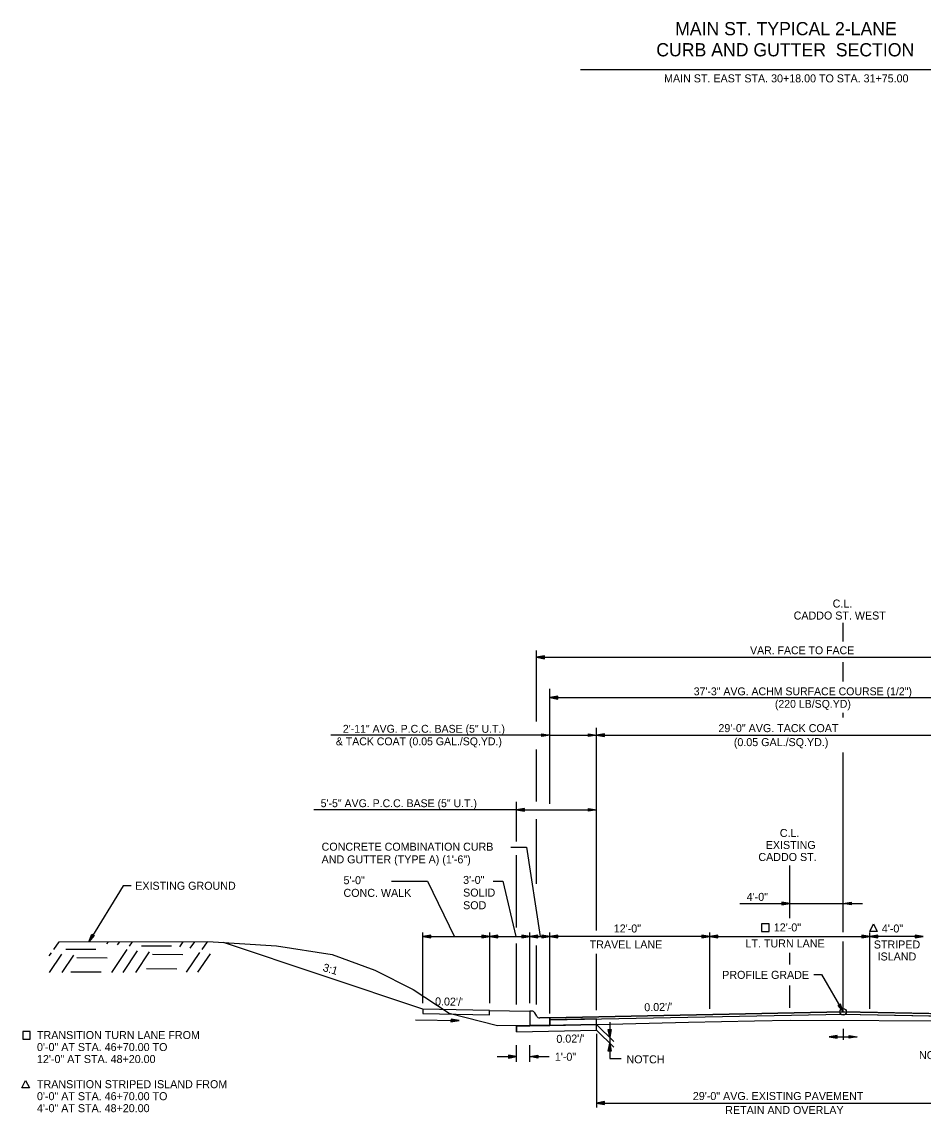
# Model space of a CAD drawing. Extents: x 1001270 to 1003428, y 1840152 to 1842912.
# Drawn here: x 1001289 to 1001356.6, y 1840216.2 to 1840298.1 of the extents above; entities that cross this region are included whole.
import ezdxf

# ---------------------------------------------------------------- set-up
doc = ezdxf.new("R2010")
doc.units = 0
for name, color, linetype in [('19', 7, 'Continuous'), ('20', 7, 'Continuous'), ('8', 7, 'Continuous')]:
    doc.layers.add(name, color=color, linetype=linetype)

# ---------------------------------------------------------------- blocks, each defined once
blk = doc.blocks.new('TM')
at = {"layer": '8'}
for p, q in [((-120.309, 21.181), (-119.787, -20.829)), ((0, 0), (-120.309, 21.181)), ((-31.382, 2.945), (-120.176, 10.512)), ((-119.787, -20.829), (0, 0)), ((-119.911, -10.826), (-31.307, -3.057))]:
    blk.add_line(p, q, dxfattribs=at)

msp = doc.modelspace()

# ---------------------------------------------------------------- linework, layer by layer
at = {"layer": '19'}
for p, q in [((1001330.87, 1840294.519), (1001364.11, 1840294.519)), ((1001332.9, 1840294.519), (1001362.633, 1840294.519)), ((1001350.565, 1840251.634), (1001350.565, 1840253.026)), ((1001327.566, 1840245.631), (1001327.566, 1840250.946)), ((1001328.166, 1840250.549), (1001327.566, 1840250.444)), ((1001327.566, 1840250.444), (1001369.566, 1840250.444)), ((1001327.566, 1840250.444), (1001328.166, 1840250.339)), ((1001328.166, 1840250.494), (1001327.726, 1840250.459)), ((1001327.726, 1840250.429), (1001328.166, 1840250.389)), ((1001328.166, 1840250.339), (1001328.166, 1840250.549)), ((1001350.565, 1840248.629), (1001350.565, 1840250.074)), ((1001328.565, 1840239.443), (1001328.565, 1840248.068)), ((1001328.565, 1840247.417), (1001368.565, 1840247.417)), ((1001329.166, 1840247.522), (1001328.566, 1840247.417)), ((1001328.566, 1840247.417), (1001329.166, 1840247.312)), ((1001329.166, 1840247.467), (1001328.726, 1840247.432)), ((1001328.726, 1840247.402), (1001329.166, 1840247.362)), ((1001329.166, 1840247.312), (1001329.166, 1840247.522)), ((1001350.565, 1840245.935), (1001350.565, 1840246.271)), ((1001332.065, 1840229.95), (1001332.065, 1840245.143)), ((1001328.564, 1840244.61), (1001312.16, 1840244.61)), ((1001327.964, 1840244.505), (1001327.964, 1840244.715)), ((1001327.964, 1840244.715), (1001328.564, 1840244.61)), ((1001327.964, 1840244.66), (1001328.404, 1840244.625)), ((1001328.564, 1840244.61), (1001327.964, 1840244.505)), ((1001328.404, 1840244.595), (1001327.964, 1840244.555)), ((1001328.565, 1840244.61), (1001332.065, 1840244.61)), ((1001328.571, 1840244.609), (1001328.565, 1840244.609)), ((1001331.465, 1840244.505), (1001331.465, 1840244.715)), ((1001331.465, 1840244.715), (1001332.065, 1840244.61)), ((1001331.465, 1840244.66), (1001331.905, 1840244.625)), ((1001332.065, 1840244.61), (1001331.465, 1840244.505)), ((1001331.905, 1840244.595), (1001331.465, 1840244.555)), ((1001332.665, 1840244.715), (1001332.065, 1840244.61)), ((1001332.065, 1840244.61), (1001361.065, 1840244.61)), ((1001332.065, 1840244.61), (1001332.665, 1840244.505)), ((1001332.665, 1840244.66), (1001332.225, 1840244.625)), ((1001332.225, 1840244.595), (1001332.665, 1840244.555)), ((1001332.665, 1840244.505), (1001332.665, 1840244.715)), ((1001327.566, 1840239.632), (1001327.566, 1840243.519)), ((1001350.565, 1840229.83), (1001350.565, 1840243.306)), ((1001326.065, 1840236.625), (1001326.065, 1840239.61)), ((1001326.065, 1840239.01), (1001310.869, 1840239.01)), ((1001326.665, 1840239.115), (1001326.065, 1840239.01)), ((1001326.065, 1840239.01), (1001326.665, 1840238.905)), ((1001326.065, 1840239.01), (1001332.065, 1840239.01)), ((1001326.665, 1840239.06), (1001326.225, 1840239.025)), ((1001326.225, 1840238.995), (1001326.665, 1840238.955)), ((1001326.665, 1840238.905), (1001326.665, 1840239.115)), ((1001331.465, 1840238.905), (1001331.465, 1840239.115)), ((1001331.465, 1840239.115), (1001332.065, 1840239.01)), ((1001331.465, 1840239.06), (1001331.905, 1840239.025)), ((1001332.065, 1840239.01), (1001331.465, 1840238.905)), ((1001331.905, 1840238.995), (1001331.465, 1840238.955)), ((1001327.566, 1840233.466), (1001327.566, 1840238.307)), ((1001325.646, 1840236.199), (1001326.825, 1840236.199)), ((1001326.825, 1840236.199), (1001327.839, 1840229.507)), ((1001326.065, 1840230.181), (1001326.065, 1840235.593)), ((1001346.565, 1840230.874), (1001346.565, 1840234.824)), ((1001316.701, 1840233.664), (1001319.411, 1840233.664)), ((1001319.411, 1840233.664), (1001321.425, 1840229.493)), ((1001324.317, 1840233.664), (1001325.061, 1840233.664)), ((1001325.061, 1840233.664), (1001326.017, 1840229.507)), ((1001345.965, 1840232.083), (1001345.965, 1840231.873)), ((1001346.565, 1840231.978), (1001345.965, 1840232.083)), ((1001346.405, 1840231.993), (1001345.965, 1840232.028)), ((1001350.565, 1840231.024), (1001350.565, 1840232.423)), ((1001350.565, 1840231.978), (1001351.165, 1840232.083)), ((1001350.725, 1840231.993), (1001351.165, 1840232.028)), ((1001351.165, 1840232.083), (1001351.165, 1840231.873)), ((1001342.809, 1840231.978), (1001352.019, 1840231.978)), ((1001345.965, 1840231.873), (1001346.565, 1840231.978)), ((1001345.965, 1840231.923), (1001346.405, 1840231.963)), ((1001351.165, 1840231.873), (1001350.565, 1840231.978)), ((1001351.165, 1840231.923), (1001350.725, 1840231.963)), ((1001294.007, 1840229.112), (1001294.231, 1840229.678)), ((1001294.409, 1840229.569), (1001294.007, 1840229.112)), ((1001294.081, 1840229.253), (1001294.274, 1840229.646)), ((1001294.368, 1840229.59), (1001294.104, 1840229.241)), ((1001294.231, 1840229.678), (1001294.409, 1840229.569)), ((1001319.065, 1840224.516), (1001319.065, 1840229.807)), ((1001319.665, 1840229.612), (1001319.065, 1840229.507)), ((1001319.665, 1840229.557), (1001319.225, 1840229.522)), ((1001319.665, 1840229.402), (1001319.665, 1840229.612)), ((1001323.465, 1840229.612), (1001323.465, 1840229.402)), ((1001324.065, 1840229.507), (1001323.465, 1840229.612)), ((1001323.905, 1840229.522), (1001323.465, 1840229.557)), ((1001324.065, 1840224.516), (1001324.065, 1840229.807)), ((1001324.665, 1840229.612), (1001324.065, 1840229.507)), ((1001324.665, 1840229.557), (1001324.225, 1840229.522)), ((1001324.665, 1840229.402), (1001324.665, 1840229.612)), ((1001326.465, 1840229.612), (1001326.465, 1840229.402)), ((1001327.065, 1840229.507), (1001326.465, 1840229.612)), ((1001326.905, 1840229.522), (1001326.465, 1840229.557)), ((1001327.065, 1840224.516), (1001327.065, 1840229.807)), ((1001327.665, 1840229.612), (1001327.065, 1840229.507)), ((1001327.665, 1840229.557), (1001327.225, 1840229.522)), ((1001327.665, 1840229.402), (1001327.665, 1840229.612)), ((1001327.965, 1840229.612), (1001327.965, 1840229.402)), ((1001328.565, 1840229.507), (1001327.965, 1840229.612)), ((1001328.405, 1840229.522), (1001327.965, 1840229.557)), ((1001328.565, 1840223.738), (1001328.565, 1840229.807)), ((1001329.165, 1840229.612), (1001328.565, 1840229.507)), ((1001329.165, 1840229.557), (1001328.725, 1840229.522)), ((1001329.165, 1840229.402), (1001329.165, 1840229.612)), ((1001339.965, 1840229.612), (1001339.965, 1840229.402)), ((1001340.565, 1840229.507), (1001339.965, 1840229.612)), ((1001340.405, 1840229.522), (1001339.965, 1840229.557)), ((1001340.565, 1840224.082), (1001340.565, 1840229.807)), ((1001341.165, 1840229.612), (1001340.565, 1840229.507)), ((1001341.165, 1840229.557), (1001340.725, 1840229.522)), ((1001341.165, 1840229.402), (1001341.165, 1840229.612)), ((1001351.965, 1840229.612), (1001351.965, 1840229.402)), ((1001352.565, 1840229.507), (1001351.965, 1840229.612)), ((1001352.405, 1840229.522), (1001351.965, 1840229.557)), ((1001352.565, 1840224.082), (1001352.565, 1840229.807)), ((1001353.165, 1840229.612), (1001352.565, 1840229.507)), ((1001353.165, 1840229.557), (1001352.725, 1840229.522)), ((1001353.165, 1840229.402), (1001353.165, 1840229.612)), ((1001355.965, 1840229.612), (1001355.965, 1840229.402)), ((1001356.565, 1840229.507), (1001355.965, 1840229.612)), ((1001356.405, 1840229.522), (1001355.965, 1840229.557)), ((1001291.385, 1840228.527), (1001291.777, 1840229.11)), ((1001295.371, 1840228.961), (1001295.477, 1840229.111)), ((1001296.165, 1840228.869), (1001296.331, 1840229.113)), ((1001297.061, 1840228.777), (1001297.287, 1840229.116)), ((1001297.948, 1840228.806), (1001300.209, 1840228.795)), ((1001300.825, 1840228.721), (1001301.087, 1840229.117)), ((1001301.62, 1840228.629), (1001301.951, 1840229.118)), ((1001302.515, 1840228.537), (1001302.896, 1840229.111)), ((1001319.065, 1840224.063), (1001304.101, 1840229.051)), ((1001319.065, 1840229.507), (1001328.565, 1840229.507)), ((1001319.065, 1840229.507), (1001319.665, 1840229.402)), ((1001319.225, 1840229.492), (1001319.665, 1840229.452)), ((1001323.465, 1840229.402), (1001324.065, 1840229.507)), ((1001323.465, 1840229.452), (1001323.905, 1840229.492)), ((1001324.065, 1840229.507), (1001324.665, 1840229.402)), ((1001324.225, 1840229.492), (1001324.665, 1840229.452)), ((1001326.065, 1840224.399), (1001326.065, 1840228.979)), ((1001326.465, 1840229.402), (1001327.065, 1840229.507)), ((1001326.465, 1840229.452), (1001326.905, 1840229.492)), ((1001327.065, 1840229.507), (1001327.665, 1840229.402)), ((1001327.225, 1840229.492), (1001327.665, 1840229.452)), ((1001327.566, 1840224.399), (1001327.566, 1840228.824)), ((1001327.965, 1840229.402), (1001328.565, 1840229.507)), ((1001327.965, 1840229.452), (1001328.405, 1840229.492)), ((1001328.565, 1840229.507), (1001329.165, 1840229.402)), ((1001340.565, 1840229.507), (1001328.565, 1840229.507)), ((1001328.725, 1840229.492), (1001329.165, 1840229.452)), ((1001339.965, 1840229.402), (1001340.565, 1840229.507)), ((1001339.965, 1840229.452), (1001340.405, 1840229.492)), ((1001340.565, 1840229.507), (1001341.165, 1840229.402)), ((1001340.565, 1840229.507), (1001352.565, 1840229.507)), ((1001340.725, 1840229.492), (1001341.165, 1840229.452)), ((1001350.565, 1840223.858), (1001350.565, 1840229.126)), ((1001351.965, 1840229.402), (1001352.565, 1840229.507)), ((1001351.965, 1840229.452), (1001352.405, 1840229.492)), ((1001356.565, 1840229.507), (1001352.565, 1840229.507)), ((1001352.565, 1840229.507), (1001353.165, 1840229.402)), ((1001352.725, 1840229.492), (1001353.165, 1840229.452)), ((1001355.965, 1840229.402), (1001356.565, 1840229.507)), ((1001355.965, 1840229.452), (1001356.405, 1840229.492)), ((1001291.046, 1840228.059), (1001291.199, 1840228.284)), ((1001291.068, 1840226.81), (1001291.994, 1840228.193)), ((1001292.023, 1840226.812), (1001292.889, 1840228.1)), ((1001292.274, 1840228.566), (1001294.534, 1840228.544)), ((1001293.114, 1840227.937), (1001295.374, 1840227.915)), ((1001295.723, 1840226.814), (1001296.875, 1840228.535)), ((1001296.577, 1840226.816), (1001297.67, 1840228.443)), ((1001297.533, 1840226.818), (1001298.565, 1840228.351)), ((1001298.778, 1840228.178), (1001301.049, 1840228.165)), ((1001301.333, 1840226.819), (1001302.329, 1840228.295)), ((1001302.187, 1840226.822), (1001303.124, 1840228.203)), ((1001332.065, 1840223.974), (1001332.065, 1840228.211)), ((1001346.565, 1840227.395), (1001346.565, 1840228.29)), ((1001298.336, 1840227.108), (1001300.596, 1840227.086)), ((1001292.661, 1840226.857), (1001294.932, 1840226.845)), ((1001346.565, 1840224.151), (1001346.565, 1840225.842)), ((1001324.057, 1840223.963), (1001319.065, 1840224.063)), ((1001319.065, 1840224.063), (1001319.065, 1840223.73)), ((1001324.057, 1840223.63), (1001324.057, 1840223.963)), ((1001324.057, 1840223.963), (1001324.057, 1840223.963)), ((1001324.057, 1840223.963), (1001327.056, 1840223.903)), ((1001327.232, 1840223.903), (1001327.065, 1840223.903)), ((1001327.065, 1840223.903), (1001327.065, 1840223.569)), ((1001328.565, 1840223.418), (1001350.565, 1840223.858)), ((1001350.357, 1840224.43), (1001350.176, 1840224.325)), ((1001350.176, 1840224.325), (1001350.565, 1840223.858)), ((1001350.218, 1840224.346), (1001350.472, 1840223.99)), ((1001350.495, 1840224.001), (1001350.313, 1840224.399)), ((1001350.565, 1840223.858), (1001350.357, 1840224.43)), ((1001350.565, 1840223.858), (1001368.565, 1840223.498)), ((1001319.065, 1840223.73), (1001324.057, 1840223.63)), ((1001327.065, 1840223.569), (1001327.065, 1840223.388)), ((1001327.065, 1840223.388), (1001327.065, 1840222.795)), ((1001327.594, 1840223.527), (1001327.448, 1840223.779)), ((1001328.281, 1840223.412), (1001327.815, 1840223.403)), ((1001328.565, 1840223.418), (1001328.281, 1840223.412)), ((1001328.281, 1840223.412), (1001328.281, 1840223.412)), ((1001328.281, 1840223.412), (1001328.281, 1840223.412)), ((1001328.565, 1840223.251), (1001350.565, 1840223.691)), ((1001332.065, 1840223.321), (1001328.565, 1840223.251)), ((1001332.065, 1840222.488), (1001332.065, 1840223.321)), ((1001332.065, 1840223.237), (1001332.065, 1840223.321)), ((1001332.065, 1840222.904), (1001332.065, 1840223.237)), ((1001350.565, 1840223.691), (1001368.565, 1840223.331)), ((1001326.065, 1840222.775), (1001327.065, 1840222.795)), ((1001326.065, 1840222.368), (1001326.065, 1840222.775)), ((1001326.065, 1840222.775), (1001326.065, 1840222.368)), ((1001326.065, 1840222.368), (1001332.065, 1840222.488)), ((1001326.065, 1840222.368), (1001332.065, 1840222.488)), ((1001327.065, 1840222.795), (1001328.565, 1840222.825)), ((1001328.565, 1840222.834), (1001332.065, 1840222.904)), ((1001332.065, 1840222.904), (1001333.365, 1840221.631)), ((1001332.065, 1840222.904), (1001332.065, 1840222.904)), ((1001332.065, 1840222.488), (1001332.065, 1840222.904)), ((1001332.065, 1840222.904), (1001332.065, 1840222.904)), ((1001332.065, 1840222.488), (1001333.365, 1840221.215)), ((1001332.065, 1840222.213), (1001332.065, 1840216.692)), ((1001332.96, 1840222.525), (1001333.17, 1840222.525)), ((1001333.065, 1840221.925), (1001332.96, 1840222.525)), ((1001333.05, 1840222.085), (1001333.01, 1840222.525)), ((1001333.17, 1840222.525), (1001333.065, 1840221.925)), ((1001333.115, 1840222.525), (1001333.08, 1840222.085)), ((1001350.565, 1840222.582), (1001350.565, 1840221.759)), ((1001332.96, 1840220.909), (1001333.065, 1840221.509)), ((1001333.065, 1840221.509), (1001333.17, 1840220.909)), ((1001350.118, 1840222.09), (1001349.518, 1840221.985)), ((1001349.518, 1840221.985), (1001350.118, 1840221.88)), ((1001349.518, 1840221.985), (1001351.613, 1840221.985)), ((1001350.118, 1840222.035), (1001349.678, 1840222)), ((1001349.678, 1840221.97), (1001350.118, 1840221.93)), ((1001350.118, 1840221.88), (1001350.118, 1840222.09)), ((1001351.013, 1840221.88), (1001351.013, 1840222.09)), ((1001351.013, 1840222.09), (1001351.613, 1840221.985)), ((1001351.013, 1840222.035), (1001351.453, 1840222)), ((1001351.613, 1840221.985), (1001351.013, 1840221.88)), ((1001351.453, 1840221.97), (1001351.013, 1840221.93)), ((1001325.465, 1840220.602), (1001325.465, 1840220.392)), ((1001326.065, 1840220.497), (1001325.465, 1840220.602)), ((1001325.465, 1840220.602), (1001325.465, 1840220.392)), ((1001326.065, 1840220.497), (1001325.465, 1840220.602)), ((1001325.905, 1840220.512), (1001325.465, 1840220.547)), ((1001325.905, 1840220.512), (1001325.465, 1840220.547)), ((1001326.065, 1840220.118), (1001326.065, 1840221.357)), ((1001327.065, 1840220.118), (1001327.065, 1840221.357)), ((1001327.065, 1840220.497), (1001327.665, 1840220.602)), ((1001327.065, 1840220.497), (1001327.665, 1840220.602)), ((1001327.225, 1840220.512), (1001327.665, 1840220.547)), ((1001327.225, 1840220.512), (1001327.665, 1840220.547)), ((1001327.665, 1840220.602), (1001327.665, 1840220.392)), ((1001327.665, 1840220.602), (1001327.665, 1840220.392)), ((1001333.17, 1840220.909), (1001332.96, 1840220.909)), ((1001333.015, 1840220.909), (1001333.05, 1840221.349)), ((1001333.08, 1840221.349), (1001333.12, 1840220.909)), ((1001324.616, 1840220.497), (1001326.065, 1840220.497)), ((1001324.616, 1840220.497), (1001326.065, 1840220.497)), ((1001325.465, 1840220.392), (1001326.065, 1840220.497)), ((1001325.465, 1840220.392), (1001326.065, 1840220.497)), ((1001325.465, 1840220.442), (1001325.905, 1840220.482)), ((1001325.465, 1840220.442), (1001325.905, 1840220.482)), ((1001327.665, 1840220.392), (1001327.065, 1840220.497)), ((1001327.065, 1840220.497), (1001328.514, 1840220.497)), ((1001327.665, 1840220.392), (1001327.065, 1840220.497)), ((1001327.065, 1840220.497), (1001328.514, 1840220.497)), ((1001327.665, 1840220.442), (1001327.225, 1840220.482)), ((1001327.665, 1840220.442), (1001327.225, 1840220.482)), ((1001333.065, 1840220.345), (1001333.929, 1840220.345)), ((1001332.665, 1840217.124), (1001332.065, 1840217.019)), ((1001332.065, 1840217.019), (1001361.065, 1840217.019)), ((1001332.065, 1840217.019), (1001332.665, 1840216.914)), ((1001332.665, 1840217.069), (1001332.225, 1840217.034)), ((1001332.225, 1840217.004), (1001332.665, 1840216.964)), ((1001332.665, 1840216.914), (1001332.665, 1840217.124))]:
    msp.add_line(p, q, dxfattribs=at)
for points in [[(1001297.19, 1840233.311), (1001296.59, 1840233.311), (1001294.007, 1840229.112)], [(1001345.013, 1840229.885), (1001345.013, 1840230.445), (1001344.452, 1840230.445), (1001344.452, 1840229.885), (1001345.013, 1840229.885)], [(1001291.777, 1840229.11), (1001302.943, 1840229.121)], [(1001302.943, 1840229.121), (1001308.076, 1840228.81), (1001312.258, 1840228.16), (1001315.458, 1840226.988), (1001318.316, 1840225.539), (1001321.022, 1840223.767), (1001324.66, 1840222.838), (1001332.065, 1840222.904), (1001338.973, 1840223.085), (1001343.925, 1840223.174), (1001346.585, 1840223.234), (1001359.92, 1840223.173), (1001364.56, 1840223.108), (1001373.392, 1840222.461), (1001379.591, 1840220.668), (1001385.847, 1840220.033), (1001390.534, 1840219.987)], [(1001348.372, 1840226.667), (1001348.951, 1840226.667), (1001350.565, 1840223.858)], [(1001328.565, 1840222.825), (1001328.565, 1840223.001), (1001328.565, 1840223.251), (1001328.565, 1840223.418)], [(1001328.565, 1840223.251), (1001328.565, 1840222.834), (1001332.065, 1840222.904)], [(1001333.065, 1840223.091), (1001333.065, 1840220.345)], [(1001289.623, 1840221.81), (1001289.623, 1840222.37), (1001289.062, 1840222.37), (1001289.062, 1840221.81), (1001289.623, 1840221.81)], [(1001332.065, 1840222.904), (1001328.565, 1840222.825), (1001326.065, 1840222.775)]]:
    msp.add_lwpolyline(points, dxfattribs=at)
for points in [[(1001352.562, 1840229.891), (1001352.843, 1840230.453), (1001353.125, 1840229.891)], [(1001368.565, 1840223.498), (1001350.565, 1840223.858), (1001328.565, 1840223.418), (1001328.565, 1840223.251), (1001350.565, 1840223.691), (1001368.565, 1840223.331)], [(1001288.988, 1840218.151), (1001289.269, 1840218.714), (1001289.551, 1840218.151)]]:
    msp.add_lwpolyline(points, close=True, dxfattribs=at)
msp.add_circle((1001350.565, 1840223.858), 0.25, dxfattribs=at)
for centre, start, end in [((1001327.232, 1840223.653), 30.1619, 90), ((1001327.81, 1840223.653), 210.16348, 271.14576)]:
    msp.add_arc(centre, 0.25, start, end, dxfattribs=at)
at = {"layer": '20'}
msp.add_line((1001318.494, 1840223.264), (1001321.765, 1840223.199), dxfattribs=at)

# ---------------------------------------------------------------- block references
at = {"layer": '19', "xscale": 0.0050063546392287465, "yscale": 0.005006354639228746, "rotation": -1.1310771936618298}
msp.add_blockref('TM', (1001321.765, 1840223.196), dxfattribs=at)

# ---------------------------------------------------------------- texts
at = {"layer": '19'}
for s, height, rotation, p in [('MAIN ST. TYPICAL 2-LANE', 0.98999, 359.99538, (1001337.966, 1840297.093)), (' CURB AND GUTTER  SECTION', 0.98999, 359.99538, (1001336.188, 1840295.509)), ('MAIN ST. EAST STA. 30+18.00 TO STA. 31+75.00', 0.6, 359.99538, (1001337.14, 1840293.559)), ('29\'-0" AVG. TACK COAT', 0.6, 360, (1001341.215, 1840244.833)), ('(0.05 GAL./SQ.YD.)', 0.6, 360, (1001342.37, 1840243.783)), ('CONCRETE COMBINATION CURB', 0.6, 360, (1001311.463, 1840235.94)), ('AND GUTTER (TYPE A) (1\'-6")', 0.6, 360, (1001311.463, 1840234.99)), ('5\'-0"', 0.6, 360, (1001313.104, 1840233.427)), ('3\'-0"', 0.6, 360, (1001322.074, 1840233.449)), ('CONC. WALK', 0.6, 360, (1001313.104, 1840232.477)), ('SOLID ', 0.6, 360, (1001322.074, 1840232.499)), ('SOD', 0.6, 360, (1001322.074, 1840231.549)), ('3:1', 0.6, 343.76133, (1001311.506, 1840226.929)), ('PROFILE GRADE', 0.6, 360, (1001341.5, 1840226.33)), ("0.02'/'", 0.6, 358.85806, (1001319.965, 1840224.345)), ("0.02'/'", 0.6, 1.14576, (1001335.662, 1840223.898)), ('TRANSITION TURN LANE FROM', 0.6, 359.99538, (1001290.123, 1840221.816)), ("0.02'/'", 0.6, 1.14576, (1001329.073, 1840221.526)), ('0\'-0" AT STA. 46+70.00 TO', 0.6, 359.99538, (1001290.123, 1840220.916)), ('12\'-0" AT STA. 48+20.00', 0.6, 359.99538, (1001290.123, 1840220.016)), ('1\'-0"', 0.6, 360, (1001328.949, 1840220.189)), ('TRANSITION STRIPED ISLAND FROM', 0.6, 359.99538, (1001290.123, 1840218.132)), ('0\'-0" AT STA. 46+70.00 TO', 0.6, 359.99538, (1001290.122, 1840217.232)), ('29\'-0" AVG. EXISTING PAVEMENT', 0.6, 360, (1001339.297, 1840217.242)), ('4\'-0" AT STA. 48+20.00', 0.6, 359.99538, (1001290.122, 1840216.332)), ('RETAIN AND OVERLAY', 0.6, 360, (1001341.727, 1840216.192))]:
    msp.add_text(s, height=height, rotation=rotation, dxfattribs=at).set_placement(p)
for s, height, p in [('C.L.', 0.6, (1001349.777, 1840254.175)), ('CADDO ST. WEST', 0.6, (1001346.855, 1840253.275)), ('VAR. FACE TO FACE', 0.59001, (1001343.59, 1840250.674)), ('37\'-3" AVG. ACHM SURFACE COURSE (1/2")', 0.59001, (1001339.362, 1840247.595)), ('(220 LB/SQ.YD)', 0.59001, (1001345.448, 1840246.655)), ('2\'-11" AVG. P.C.C. BASE (5" U.T.)', 0.59001, (1001313.056, 1840244.786)), ('& TACK COAT (0.05 GAL./SQ.YD.)', 0.59001, (1001312.531, 1840243.846)), ('5\'-5" AVG. P.C.C. BASE (5" U.T.)', 0.59001, (1001311.395, 1840239.205)), ('C.L.', 0.6, (1001345.819, 1840236.969)), ('EXISTING', 0.6, (1001344.763, 1840236.069)), ('CADDO ST.', 0.6, (1001344.212, 1840235.169)), ('EXISTING GROUND', 0.6, (1001297.49, 1840233.011)), ('4\'-0"', 0.6, (1001343.334, 1840232.178)), ('12\'-0"', 0.6, (1001333.368, 1840229.807)), ('12\'-0"', 0.6, (1001345.368, 1840229.887)), ('4\'-0"', 0.6, (1001353.467, 1840229.807)), ('TRAVEL LANE', 0.6, (1001331.565, 1840228.607)), ('LT. TURN LANE', 0.6, (1001343.249, 1840228.687)), ('STRIPED', 0.6, (1001352.867, 1840228.607)), ('ISLAND', 0.6, (1001353.15, 1840227.707)), ('NOTCH', 0.6, (1001334.322, 1840219.994)), ('NOTCH', 0.6, (1001356.255, 1840220.313))]:
    msp.add_text(s, height=height, dxfattribs=at).set_placement(p)

doc.saveas('drawing.dxf')
